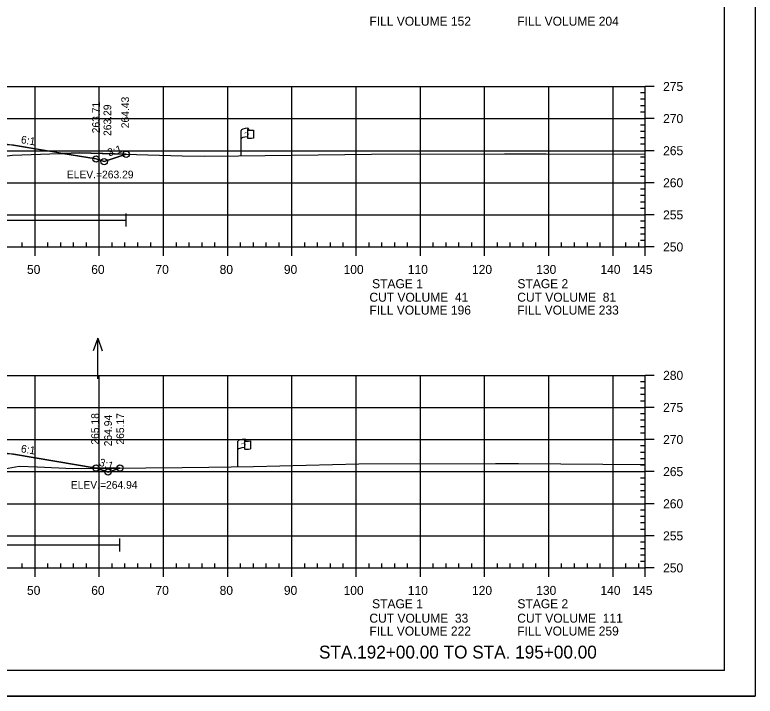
# Model space of a CAD drawing. Extents: x 1365647 to 1367999, y 387113 to 400173.
# Drawn here: x 1365941.7 to 1366057, y 389079.4 to 389185.6 of the extents above; entities that cross this region are included whole.
import ezdxf

# ---------------------------------------------------------------- set-up
doc = ezdxf.new("R2010")
doc.units = 0
for name, color, linetype in [('E_Existing ROW', 7, 'Continuous'), ('R_Axis', 7, 'Continuous'), ('R_Axis Annot', 7, 'Continuous'), ('R_Border', 7, 'Continuous'), ('R_Border Notes', 7, 'Continuous'), ('R_Contours', 7, 'Continuous'), ('R_Draft', 7, 'Continuous'), ('R_Exist Surface', 7, 'Continuous'), ('R_Fin Surface', 7, 'Continuous'), ('R_Fin Surface Annot', 7, 'Continuous'), ('R_Grid', 7, 'Continuous'), ('R_No Plot', 7, 'Continuous'), ('R_Proposed Const Limits', 7, 'Continuous'), ('R_Water', 7, 'Continuous'), ('R_Water Annot', 7, 'Continuous')]:
    doc.layers.add(name, color=color, linetype=linetype)

msp = doc.modelspace()

# ---------------------------------------------------------------- linework, layer by layer
at = {"layer": 'E_Existing ROW'}
for p, q in [((1365976.96, 389163.63), (1365976.96, 389167.58)), ((1365977.95, 389167.67), (1365977.95, 389167.66)), ((1365977.95, 389167.66), (1365977.95, 389166.43)), ((1365978.12, 389167.83), (1365978.12, 389167.59)), ((1365978.89, 389167.63), (1365978.89, 389166.39)), ((1365976.48, 389115.2), (1365976.48, 389119.15)), ((1365977.48, 389119.25), (1365977.48, 389119.24)), ((1365977.48, 389119.24), (1365977.48, 389118.01)), ((1365977.65, 389119.41), (1365977.65, 389119.16)), ((1365978.41, 389119.21), (1365978.41, 389117.97))]:
    msp.add_line(p, q, dxfattribs=at)
for centre, radius, start, end in [((1365978.03, 389167.67), 0.078, 88.6458, 274.2828), ((1365978.04, 389167.83), 0.0783, 263.0712, 93.9564), ((1365978.03, 389166.43), 0.0783, 180, 273.9564), ((1365977.56, 389119.25), 0.078, 88.6458, 274.2828), ((1365977.57, 389119.41), 0.0783, 263.0712, 93.9564), ((1365977.56, 389118.01), 0.0783, 180, 273.9564)]:
    msp.add_arc(centre, radius, start, end, dxfattribs=at)
for centre, major_axis, ratio, start_param, end_param in [((1365978.54, 389167.62), (-1.58, -0.04), 0.19887, 5.030368, 6.283185), ((1365979.24, 389167.74), (-1.23, -0.13), 0.052933, 0.159456, 1.268315), ((1365978.53, 389166.3), (-1.58, -0.04), 0.19887, 5.083035, 6.194897), ((1365979.24, 389166.5), (-1.23, -0.13), 0.052933, 0.159456, 1.268315), ((1365978.07, 389119.2), (-1.58, -0.04), 0.19887, 5.030368, 6.283185), ((1365978.77, 389119.31), (-1.23, -0.13), 0.052933, 0.159456, 1.268315), ((1365978.06, 389117.88), (-1.58, -0.04), 0.19887, 5.083035, 6.194897), ((1365978.77, 389118.07), (-1.23, -0.13), 0.052933, 0.159456, 1.268315)]:
    msp.add_ellipse(centre, major_axis=major_axis, ratio=ratio, start_param=start_param, end_param=end_param, dxfattribs=at)
at = {"layer": 'R_Axis'}
for p, q in [((1366039.89, 389149.42), (1366039.89, 389174.42)), ((1366041.29, 389174.42), (1366039.89, 389174.42)), ((1366039.89, 389173.42), (1366039.19, 389173.42)), ((1366039.89, 389172.42), (1366039.19, 389172.42)), ((1366039.89, 389171.42), (1366039.19, 389171.42)), ((1366039.89, 389170.42), (1366039.19, 389170.42)), ((1366041.29, 389169.42), (1366039.89, 389169.42)), ((1366039.89, 389168.42), (1366039.19, 389168.42)), ((1366039.89, 389167.42), (1366039.19, 389167.42)), ((1366039.89, 389166.42), (1366039.19, 389166.42)), ((1366039.89, 389165.42), (1366039.19, 389165.42)), ((1366041.29, 389164.42), (1366039.89, 389164.42)), ((1366039.89, 389163.42), (1366039.19, 389163.42)), ((1366039.89, 389162.42), (1366039.19, 389162.42)), ((1366039.89, 389161.42), (1366039.19, 389161.42)), ((1366039.89, 389160.42), (1366039.19, 389160.42)), ((1366041.29, 389159.42), (1366039.89, 389159.42)), ((1366039.89, 389158.42), (1366039.19, 389158.42)), ((1366039.89, 389157.42), (1366039.19, 389157.42)), ((1366039.89, 389156.42), (1366039.19, 389156.42)), ((1366039.89, 389155.42), (1366039.19, 389155.42)), ((1366041.29, 389154.42), (1366039.89, 389154.42)), ((1366039.89, 389153.42), (1366039.19, 389153.42)), ((1366039.89, 389152.42), (1366039.19, 389152.42)), ((1366039.89, 389151.42), (1366039.19, 389151.42)), ((1365942.89, 389149.42), (1365942.89, 389150.12)), ((1365946.89, 389149.42), (1365946.89, 389150.12)), ((1365948.89, 389149.42), (1365948.89, 389150.12)), ((1365950.89, 389149.42), (1365950.89, 389150.12)), ((1365952.89, 389149.42), (1365952.89, 389150.12)), ((1365956.89, 389149.42), (1365956.89, 389150.12)), ((1365958.89, 389149.42), (1365958.89, 389150.12)), ((1365960.89, 389149.42), (1365960.89, 389150.12)), ((1365962.89, 389149.42), (1365962.89, 389150.12)), ((1365966.89, 389149.42), (1365966.89, 389150.12)), ((1365968.89, 389149.42), (1365968.89, 389150.12)), ((1365970.89, 389149.42), (1365970.89, 389150.12)), ((1365972.89, 389149.42), (1365972.89, 389150.12)), ((1365976.89, 389149.42), (1365976.89, 389150.12)), ((1365978.89, 389149.42), (1365978.89, 389150.12)), ((1365980.89, 389149.42), (1365980.89, 389150.12)), ((1365982.89, 389149.42), (1365982.89, 389150.12)), ((1365986.89, 389149.42), (1365986.89, 389150.12)), ((1365988.89, 389149.42), (1365988.89, 389150.12)), ((1365990.89, 389149.42), (1365990.89, 389150.12)), ((1365992.89, 389149.42), (1365992.89, 389150.12)), ((1365996.89, 389149.42), (1365996.89, 389150.12)), ((1365998.89, 389149.42), (1365998.89, 389150.12)), ((1366000.89, 389149.42), (1366000.89, 389150.12)), ((1366002.89, 389149.42), (1366002.89, 389150.12)), ((1366006.89, 389149.42), (1366006.89, 389150.12)), ((1366008.89, 389149.42), (1366008.89, 389150.12)), ((1366010.89, 389149.42), (1366010.89, 389150.12)), ((1366012.89, 389149.42), (1366012.89, 389150.12)), ((1366016.89, 389149.42), (1366016.89, 389150.12)), ((1366018.89, 389149.42), (1366018.89, 389150.12)), ((1366020.89, 389149.42), (1366020.89, 389150.12)), ((1366022.89, 389149.42), (1366022.89, 389150.12)), ((1366026.89, 389149.42), (1366026.89, 389150.12)), ((1366028.89, 389149.42), (1366028.89, 389150.12)), ((1366030.89, 389149.42), (1366030.89, 389150.12)), ((1366032.89, 389149.42), (1366032.89, 389150.12)), ((1366036.89, 389149.42), (1366036.89, 389150.12)), ((1366038.89, 389149.42), (1366038.89, 389150.12)), ((1366039.89, 389150.42), (1366039.19, 389150.42)), ((1365749.89, 389149.42), (1366039.89, 389149.42)), ((1365944.89, 389148.02), (1365944.89, 389149.42)), ((1365954.89, 389148.02), (1365954.89, 389149.42)), ((1365964.89, 389148.02), (1365964.89, 389149.42)), ((1365974.89, 389148.02), (1365974.89, 389149.42)), ((1365984.89, 389148.02), (1365984.89, 389149.42)), ((1365994.89, 389148.02), (1365994.89, 389149.42)), ((1366004.89, 389148.02), (1366004.89, 389149.42)), ((1366014.89, 389148.02), (1366014.89, 389149.42)), ((1366024.89, 389148.02), (1366024.89, 389149.42)), ((1366034.89, 389148.02), (1366034.89, 389149.42)), ((1366039.89, 389148.02), (1366039.89, 389149.42)), ((1366041.29, 389149.42), (1366039.89, 389149.42)), ((1366039.89, 389099.42), (1366039.89, 389129.42)), ((1366041.29, 389129.42), (1366039.89, 389129.42)), ((1366039.89, 389128.42), (1366039.19, 389128.42)), ((1366039.89, 389127.42), (1366039.19, 389127.42)), ((1366039.89, 389126.42), (1366039.19, 389126.42)), ((1366039.89, 389125.42), (1366039.19, 389125.42)), ((1366041.29, 389124.42), (1366039.89, 389124.42)), ((1366039.89, 389123.42), (1366039.19, 389123.42)), ((1366039.89, 389122.42), (1366039.19, 389122.42)), ((1366039.89, 389121.42), (1366039.19, 389121.42)), ((1366039.89, 389120.42), (1366039.19, 389120.42)), ((1366041.29, 389119.42), (1366039.89, 389119.42)), ((1366039.89, 389118.42), (1366039.19, 389118.42)), ((1366039.89, 389117.42), (1366039.19, 389117.42)), ((1366039.89, 389116.42), (1366039.19, 389116.42)), ((1366039.89, 389115.42), (1366039.19, 389115.42)), ((1366041.29, 389114.42), (1366039.89, 389114.42)), ((1366039.89, 389113.42), (1366039.19, 389113.42)), ((1366039.89, 389112.42), (1366039.19, 389112.42)), ((1366039.89, 389111.42), (1366039.19, 389111.42)), ((1366039.89, 389110.42), (1366039.19, 389110.42)), ((1366041.29, 389109.42), (1366039.89, 389109.42)), ((1366039.89, 389108.42), (1366039.19, 389108.42)), ((1366039.89, 389107.42), (1366039.19, 389107.42)), ((1366039.89, 389106.42), (1366039.19, 389106.42)), ((1366039.89, 389105.42), (1366039.19, 389105.42)), ((1366041.29, 389104.42), (1366039.89, 389104.42)), ((1366039.89, 389103.42), (1366039.19, 389103.42)), ((1366039.89, 389102.42), (1366039.19, 389102.42)), ((1366039.89, 389101.42), (1366039.19, 389101.42)), ((1365749.89, 389099.42), (1366039.89, 389099.42)), ((1365942.89, 389099.42), (1365942.89, 389100.12)), ((1365944.89, 389098.02), (1365944.89, 389099.42)), ((1365946.89, 389099.42), (1365946.89, 389100.12)), ((1365948.89, 389099.42), (1365948.89, 389100.12)), ((1365950.89, 389099.42), (1365950.89, 389100.12)), ((1365952.89, 389099.42), (1365952.89, 389100.12)), ((1365954.89, 389098.02), (1365954.89, 389099.42)), ((1365956.89, 389099.42), (1365956.89, 389100.12)), ((1365958.89, 389099.42), (1365958.89, 389100.12)), ((1365960.89, 389099.42), (1365960.89, 389100.12)), ((1365962.89, 389099.42), (1365962.89, 389100.12)), ((1365964.89, 389098.02), (1365964.89, 389099.42)), ((1365966.89, 389099.42), (1365966.89, 389100.12)), ((1365968.89, 389099.42), (1365968.89, 389100.12)), ((1365970.89, 389099.42), (1365970.89, 389100.12)), ((1365972.89, 389099.42), (1365972.89, 389100.12)), ((1365974.89, 389098.02), (1365974.89, 389099.42)), ((1365976.89, 389099.42), (1365976.89, 389100.12)), ((1365978.89, 389099.42), (1365978.89, 389100.12)), ((1365980.89, 389099.42), (1365980.89, 389100.12)), ((1365982.89, 389099.42), (1365982.89, 389100.12)), ((1365984.89, 389098.02), (1365984.89, 389099.42)), ((1365986.89, 389099.42), (1365986.89, 389100.12)), ((1365988.89, 389099.42), (1365988.89, 389100.12)), ((1365990.89, 389099.42), (1365990.89, 389100.12)), ((1365992.89, 389099.42), (1365992.89, 389100.12)), ((1365994.89, 389098.02), (1365994.89, 389099.42)), ((1365996.89, 389099.42), (1365996.89, 389100.12)), ((1365998.89, 389099.42), (1365998.89, 389100.12)), ((1366000.89, 389099.42), (1366000.89, 389100.12)), ((1366002.89, 389099.42), (1366002.89, 389100.12)), ((1366004.89, 389098.02), (1366004.89, 389099.42)), ((1366006.89, 389099.42), (1366006.89, 389100.12)), ((1366008.89, 389099.42), (1366008.89, 389100.12)), ((1366010.89, 389099.42), (1366010.89, 389100.12)), ((1366012.89, 389099.42), (1366012.89, 389100.12)), ((1366014.89, 389098.02), (1366014.89, 389099.42)), ((1366016.89, 389099.42), (1366016.89, 389100.12)), ((1366018.89, 389099.42), (1366018.89, 389100.12)), ((1366020.89, 389099.42), (1366020.89, 389100.12)), ((1366022.89, 389099.42), (1366022.89, 389100.12)), ((1366024.89, 389098.02), (1366024.89, 389099.42)), ((1366026.89, 389099.42), (1366026.89, 389100.12)), ((1366028.89, 389099.42), (1366028.89, 389100.12)), ((1366030.89, 389099.42), (1366030.89, 389100.12)), ((1366032.89, 389099.42), (1366032.89, 389100.12)), ((1366034.89, 389098.02), (1366034.89, 389099.42)), ((1366036.89, 389099.42), (1366036.89, 389100.12)), ((1366038.89, 389099.42), (1366038.89, 389100.12)), ((1366039.89, 389100.42), (1366039.19, 389100.42)), ((1366039.89, 389098.02), (1366039.89, 389099.42)), ((1366041.29, 389099.42), (1366039.89, 389099.42))]:
    msp.add_line(p, q, dxfattribs=at)
at = {"layer": 'R_Border'}
for q in [(1366052.27, 389288.88), (1365736.09, 389083.42)]:
    msp.add_line((1366052.27, 389083.42), q, dxfattribs=at)
at = {"layer": 'R_Contours'}
for p, q in [((1365949.19, 389164), (1365954.38, 389163.13)), ((1365958.11, 389114.98), (1365954.51, 389114.94)), ((1365954.51, 389114.94), (1365956.25, 389114.36)), ((1365956.25, 389114.36), (1365958.11, 389114.98))]:
    msp.add_line(p, q, dxfattribs=at)
for points in [[(1365918.72, 389165.73), (1365919.07, 389165.62), (1365921.84, 389164.74), (1365923.45, 389164.48), (1365926.06, 389164.1), (1365930.71, 389163.28), (1365932.42, 389162.94), (1365934.32, 389162.83), (1365934.37, 389162.83), (1365934.39, 389162.83), (1365935.77, 389163.07), (1365937.08, 389163.22), (1365941.38, 389163.72), (1365947.18, 389163.94), (1365949.19, 389164), (1365941.51, 389165.28), (1365926.38, 389165.58)], [(1365949.19, 389164), (1365951.82, 389164.06), (1365959.07, 389163.86), (1365955.64, 389162.71), (1365954.38, 389163.13)], [(1365917.21, 389117.61), (1365917.57, 389117.51), (1365920.96, 389116.62), (1365922.1, 389116.45), (1365926.05, 389115.74), (1365927.56, 389115.4), (1365930.27, 389114.9), (1365932.38, 389114.39), (1365932.87, 389114.44), (1365933.5, 389114.4), (1365934.58, 389114.39), (1365937.19, 389114.32), (1365937.24, 389114.33), (1365942.43, 389115.25), (1365945.28, 389115.16), (1365950.79, 389114.9), (1365954.51, 389114.94), (1365954.38, 389114.98), (1365941.51, 389117.13), (1365926.38, 389117.43)], [(1365954.51, 389114.94), (1365958.11, 389114.98), (1365956.25, 389114.36)]]:
    msp.add_lwpolyline(points, close=True, dxfattribs=at)
for points in [[(1365959.07, 389163.86), (1365951.82, 389164.06), (1365949.19, 389164)], [(1365954.38, 389163.13), (1365955.64, 389162.71), (1365959.07, 389163.86)], [(1365959.07, 389163.86), (1365959.07, 389163.86)], [(1365958.11, 389114.98), (1365958.11, 389114.98)]]:
    msp.add_lwpolyline(points, dxfattribs=at)
at = {"layer": 'R_Exist Surface'}
for points in [[(1365941.38, 389163.72), (1365947.18, 389163.94), (1365951.82, 389164.06), (1365967.8, 389163.6), (1365971.3, 389163.59), (1365976.55, 389163.62), (1365997.28, 389163.88), (1366018.01, 389163.91), (1366024.49, 389163.92), (1366039.89, 389163.88)], [(1365937.24, 389114.33), (1365942.43, 389115.25), (1365945.28, 389115.16), (1365950.79, 389114.9), (1365967.77, 389115.08), (1365971.96, 389115.13), (1365975.4, 389115.19), (1365978.88, 389115.24), (1365995.3, 389115.66), (1366016.59, 389115.71), (1366019.19, 389115.69), (1366019.4, 389115.69), (1366020.16, 389115.7), (1366039.89, 389115.55)]]:
    msp.add_lwpolyline(points, dxfattribs=at)
at = {"layer": 'R_Fin Surface'}
for points in [[(1365825.21, 389163.88), (1365831.43, 389161.81), (1365835.38, 389163.13), (1365848.26, 389165.28), (1365857.38, 389166.8), (1365863.38, 389167.04), (1365865.38, 389167.08), (1365894.88, 389167.67), (1365924.38, 389167.08), (1365926.38, 389167.04), (1365932.38, 389166.8), (1365941.51, 389165.28), (1365954.38, 389163.13), (1365955.64, 389162.71), (1365959.07, 389163.86)], [(1365821.91, 389115.52), (1365829.46, 389113.01), (1365835.38, 389114.98), (1365848.26, 389117.13), (1365857.38, 389118.65), (1365863.38, 389118.89), (1365865.38, 389118.93), (1365894.88, 389119.52), (1365924.38, 389118.93), (1365926.38, 389118.89), (1365932.38, 389118.65), (1365941.51, 389117.13), (1365954.38, 389114.98), (1365956.25, 389114.36), (1365958.11, 389114.98)]]:
    msp.add_lwpolyline(points, dxfattribs=at)
at = {"layer": 'R_Grid'}
for p, q in [((1365749.89, 389174.42), (1366039.89, 389174.42)), ((1365944.89, 389149.42), (1365944.89, 389174.42)), ((1365954.89, 389149.42), (1365954.89, 389174.42)), ((1365964.89, 389149.42), (1365964.89, 389174.42)), ((1365974.89, 389149.42), (1365974.89, 389174.42)), ((1365984.89, 389149.42), (1365984.89, 389174.42)), ((1365994.89, 389149.42), (1365994.89, 389174.42)), ((1366004.89, 389149.42), (1366004.89, 389174.42)), ((1366014.89, 389149.42), (1366014.89, 389174.42)), ((1366024.89, 389149.42), (1366024.89, 389174.42)), ((1366034.89, 389149.42), (1366034.89, 389174.42)), ((1366039.89, 389149.42), (1366039.89, 389174.42)), ((1365749.89, 389169.42), (1366039.89, 389169.42)), ((1365749.89, 389164.42), (1366039.89, 389164.42)), ((1365749.89, 389159.42), (1366039.89, 389159.42)), ((1365749.89, 389154.42), (1366039.89, 389154.42)), ((1365749.89, 389149.42), (1366039.89, 389149.42)), ((1365749.89, 389129.42), (1366039.89, 389129.42)), ((1365944.89, 389099.42), (1365944.89, 389129.42)), ((1365954.89, 389099.42), (1365954.89, 389129.42)), ((1365964.89, 389099.42), (1365964.89, 389129.42)), ((1365974.89, 389099.42), (1365974.89, 389129.42)), ((1365984.89, 389099.42), (1365984.89, 389129.42)), ((1365994.89, 389099.42), (1365994.89, 389129.42)), ((1366004.89, 389099.42), (1366004.89, 389129.42)), ((1366014.89, 389099.42), (1366014.89, 389129.42)), ((1366024.89, 389099.42), (1366024.89, 389129.42)), ((1366034.89, 389099.42), (1366034.89, 389129.42)), ((1366039.89, 389099.42), (1366039.89, 389129.42)), ((1365749.89, 389124.42), (1366039.89, 389124.42)), ((1365749.89, 389119.42), (1366039.89, 389119.42)), ((1365749.89, 389114.42), (1366039.89, 389114.42)), ((1365749.89, 389109.42), (1366039.89, 389109.42)), ((1365749.89, 389104.42), (1366039.89, 389104.42)), ((1365749.89, 389099.42), (1366039.89, 389099.42))]:
    msp.add_line(p, q, dxfattribs=at)
at = {"layer": 'R_No Plot'}
msp.add_line((1365723.69, 389079.44), (1366057.03, 389079.44), dxfattribs=at)
msp.add_lwpolyline([(1365723.69, 389292.78), (1366057.03, 389292.78), (1366057.03, 389079.44), (1365723.69, 389079.44)], close=True, dxfattribs=at)
for centre in [(1365959.07, 389163.86), (1365959.07, 389163.86), (1365954.38, 389163.13), (1365954.38, 389163.13), (1365954.38, 389163.13), (1365954.38, 389163.13), (1365954.38, 389163.13), (1365955.64, 389162.71), (1365955.64, 389162.71), (1365954.38, 389114.98), (1365954.38, 389114.98), (1365954.38, 389114.98), (1365954.38, 389114.98), (1365954.38, 389114.98), (1365958.11, 389114.98), (1365958.11, 389114.98), (1365956.25, 389114.36), (1365956.25, 389114.36)]:
    msp.add_circle(centre, 0.5, dxfattribs=at)
at = {"layer": 'R_Proposed Const Limits'}
for points in [[(1365955.64, 389162.71), (1365959.07, 389163.86)], [(1365956.25, 389114.36), (1365958.11, 389114.98)]]:
    msp.add_lwpolyline(points, dxfattribs=at)
at = {"layer": 'R_Water'}
for p, q in [((1365883.55, 389153.61), (1365959.07, 389153.61)), ((1365959.07, 389152.61), (1365959.07, 389154.61)), ((1365958.11, 389102), (1365958.11, 389104)), ((1365883.38, 389103), (1365958.11, 389103))]:
    msp.add_line(p, q, dxfattribs=at)
at = {"layer": 'R_Water Annot'}
for p, q in [((1365954.64, 389135.19), (1365953.94, 389133.26)), ((1365954.64, 389128.9), (1365954.64, 389135.19)), ((1365954.64, 389135.19), (1365955.34, 389133.26))]:
    msp.add_line(p, q, dxfattribs=at)

# ---------------------------------------------------------------- texts
at = {"layer": 'E_Existing ROW'}
for s, height, rotation, p in [(' O', 0.2, 9.9884, (1365977.62, 389167.12)), ('DWB 11-9-07', 0.001, 90, (1365978.12, 389167.59)), ('R ', 0.2, 9.9884, (1365977.47, 389167.08)), ('W', 0.2, 351.1788, (1365977.95, 389166.96)), ('DWB 11-9-07', 0.001, 5.0717, (1365978.88, 389166.39)), ('DWB 11-9-07', 0.001, 90, (1365976.95, 389163.63)), (' O', 0.2, 9.9884, (1365977.15, 389118.7)), ('DWB 11-9-07', 0.001, 90, (1365977.65, 389119.17)), ('R ', 0.2, 9.9884, (1365977, 389118.66)), ('W', 0.2, 351.1788, (1365977.48, 389118.53)), ('DWB 11-9-07', 0.001, 5.0717, (1365978.4, 389117.97)), ('DWB 11-9-07', 0.001, 90, (1365976.48, 389115.2))]:
    msp.add_text(s, height=height, rotation=rotation, dxfattribs=at).set_placement(p)
at = {"layer": 'R_Axis Annot'}
for s, p in [('FILL VOLUME 152', (1365996.95, 389183.89)), ('FILL VOLUME 204', (1366019.97, 389183.89)), ('275', (1366042.69, 389173.72)), ('270', (1366042.69, 389168.72)), ('265', (1366042.69, 389163.72)), ('260', (1366042.69, 389158.72)), ('255', (1366042.69, 389153.72)), ('250', (1366042.69, 389148.72)), ('50', (1365943.63, 389145.22)), ('60', (1365953.63, 389145.22)), ('70', (1365963.63, 389145.22)), ('80', (1365973.63, 389145.22)), ('90', (1365983.63, 389145.22)), ('100', (1365992.93, 389145.22)), ('110', (1366002.93, 389145.22)), ('120', (1366012.93, 389145.22)), ('130', (1366022.93, 389145.22)), ('140', (1366032.93, 389145.22)), ('145', (1366037.91, 389145.22)), ('STAGE 1', (1365997.37, 389143)), ('STAGE 2', (1366020, 389143)), ('CUT VOLUME  41', (1365996.95, 389140.89)), ('CUT VOLUME  81', (1366019.97, 389140.89)), ('FILL VOLUME 196', (1365996.95, 389138.89)), ('FILL VOLUME 233', (1366019.97, 389138.89)), ('280', (1366042.69, 389128.72)), ('275', (1366042.69, 389123.72)), ('270', (1366042.69, 389118.72)), ('265', (1366042.69, 389113.72)), ('260', (1366042.69, 389108.72)), ('255', (1366042.69, 389103.72)), ('250', (1366042.69, 389098.72)), ('50', (1365943.63, 389095.22)), ('60', (1365953.63, 389095.22)), ('70', (1365963.63, 389095.22)), ('80', (1365973.63, 389095.22)), ('90', (1365983.63, 389095.22)), ('100', (1365992.93, 389095.22)), ('110', (1366002.93, 389095.22)), ('120', (1366012.93, 389095.22)), ('130', (1366022.93, 389095.22)), ('140', (1366032.93, 389095.22)), ('145', (1366037.91, 389095.22)), ('STAGE 1', (1365997.37, 389093.14)), ('STAGE 2', (1366020, 389093.14)), ('CUT VOLUME  33', (1365996.95, 389090.89)), ('CUT VOLUME  111', (1366019.97, 389090.89)), ('FILL VOLUME 222', (1365996.95, 389088.89)), ('FILL VOLUME 259', (1366019.97, 389088.89))]:
    msp.add_text(s, height=1.4, dxfattribs=at).set_placement(p)
at = {"layer": 'R_Border Notes'}
for s, p in [('ELEV.=263.29', (1365949.83, 389160.11)), ('ELEV.=264.94', (1365950.45, 389111.76))]:
    msp.add_text(s, height=1.2, dxfattribs=at).set_placement(p)
at = {"layer": 'R_Draft'}
msp.add_text('STA.192+00.00 TO STA. 195+00.00', height=2, dxfattribs=at).set_placement((1365989.1, 389085.31))
at = {"layer": 'R_Fin Surface Annot'}
for s, rotation, p in [('263.71', 90, (1365954.98, 389167.13)), ('263.71', 90, (1365954.98, 389167.13)), ('263.71', 90, (1365954.98, 389167.13)), ('264.43', 90, (1365959.52, 389167.92)), ('263.29', 90, (1365956.75, 389166.71)), ('6:1', 350.5377, (1365942.62, 389165.6)), ('3:1', 18.4349, (1365956.4, 389163.5)), ('265.18', 90, (1365954.83, 389118.63)), ('264.94', 90, (1365956.85, 389118.36)), ('265.17', 90, (1365958.75, 389118.63)), ('6:1', 350.5377, (1365942.62, 389117.45)), ('3:1', 341.5651, (1365954.75, 389115.39))]:
    msp.add_text(s, height=1.2, rotation=rotation, dxfattribs=at).set_placement(p)

doc.saveas('drawing.dxf')
